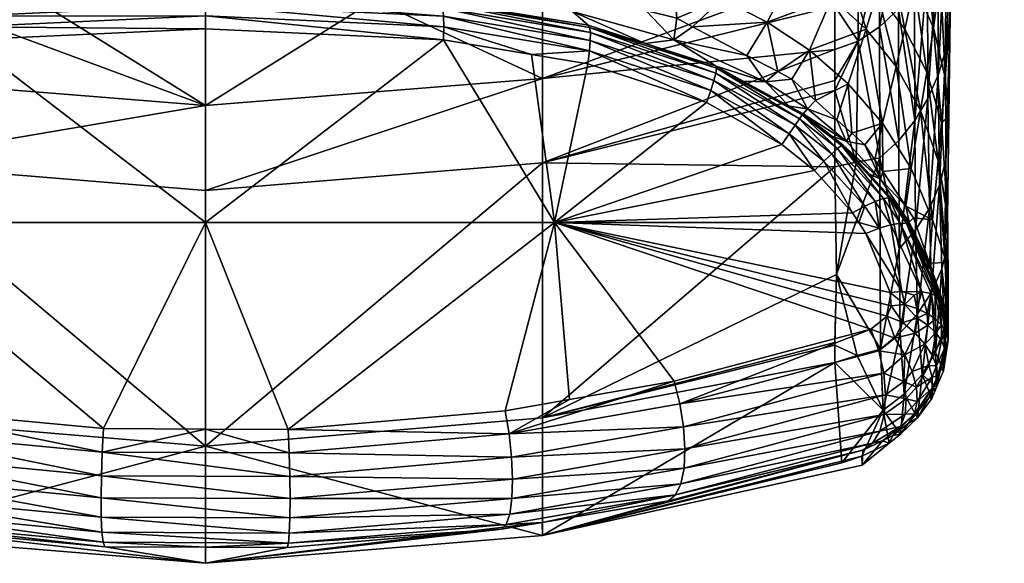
# Model space of a CAD drawing. Extents: x -0.027 to 0.168, y -0.162 to 0.122.
# Tile 277 of 656: x 0.138 to 0.148, y 0.054 to 0.06. Entities that reach past the tile are written whole.
import ezdxf

# ---------------------------------------------------------------- set-up
doc = ezdxf.new("R2010")
doc.units = 0
doc.layers.add('mesh', color=7, linetype='CONTINUOUS')

msp = doc.modelspace()

# ---------------------------------------------------------------- meshes
at = {"layer": 'mesh'}
mesh = msp.add_polyface(dxfattribs=at)
corners = [(0.147846, 0.06253, 0.137753), (0.147705, 0.061036, 0.143661), (0.147563, 0.061501, 0.144309), (0.147845, 0.061937, 0.136933), (0.147603, 0.063472, 0.139406), (0.147762, 0.063041, 0.138578), (0.147481, 0.062627, 0.142167), (0.147909, 0.063412, 0.134842), (0.147772, 0.062064, 0.133013), (0.147771, 0.062026, 0.133172), (0.147942, 0.063925, 0.133414), (0.147777, 0.062297, 0.132055), (0.14763, 0.060413, 0.146645), (0.14768, 0.059333, 0.149162), (0.147555, 0.059865, 0.149643), (0.147765, 0.060493, 0.143017), (0.147735, 0.062728, 0.130358), (0.147782, 0.06253, 0.131486), (0.14771, 0.061747, 0.133121), (0.147691, 0.061014, 0.136112), (0.147682, 0.059619, 0.142378), (0.147739, 0.060534, 0.139306), (0.147623, 0.061498, 0.133077), (0.147493, 0.060508, 0.136152), (0.147605, 0.060756, 0.136133), (0.147647, 0.062528, 0.130204), (0.147507, 0.061261, 0.133037), (0.147649, 0.06351, 0.129072), (0.147525, 0.06234, 0.130059), (0.147604, 0.059359, 0.142393), (0.148266, 0.062763, 0.300302), (0.145711, 0.062952, 0.301558), (0.14831, 0.06288, 0.300382), (0.148201, 0.062704, 0.300183), (0.145691, 0.062816, 0.301502), (0.147756, 0.061307, 0.136128), (0.147732, 0.060002, 0.142399), (0.147789, 0.062898, 0.130583)]
mesh.append_faces([[corners[k] for k in face] for face in [(0, 1, 2, 2), (3, 1, 0, 0), (4, 5, 6, 6), (7, 8, 9, 9), (10, 11, 8, 8), (0, 7, 3, 3), (2, 5, 0, 0), (2, 6, 5, 5), (12, 13, 14, 14), (15, 13, 12, 12), (1, 12, 2, 2), (1, 15, 12, 12), (3, 15, 1, 1), (16, 11, 17, 17), (18, 11, 16, 16), (9, 18, 19, 19), (8, 18, 9, 9), (8, 11, 18, 18), (20, 21, 19, 19), (22, 23, 24, 24), (25, 26, 22, 22), (27, 28, 25, 25), (22, 16, 25, 25), (22, 18, 16, 16), (24, 18, 22, 22), (24, 19, 18, 18), (29, 19, 24, 24), (29, 20, 19, 19), (30, 31, 32, 32), (33, 34, 30, 30), (3, 35, 21, 21), (7, 9, 35, 35), (3, 7, 35, 35), (3, 36, 15, 15), (21, 36, 3, 3), (16, 17, 37, 37), (9, 19, 35, 35), (19, 21, 35, 35), (20, 36, 21, 21)]])
mesh = msp.add_polyface(dxfattribs=at)
corners = [(0.139804, 0.061287, 0.284716), (0.135622, 0.061655, 0.276747), (0.133836, 0.061655, 0.277979), (0.132398, 0.061655, 0.289828), (0.133836, 0.061655, 0.291452), (0.132398, 0.061655, 0.279603), (0.131389, 0.061655, 0.287907), (0.135622, 0.061655, 0.292685), (0.13381, 0.061055, 0.154676), (0.134281, 0.06123, 0.155082), (0.133542, 0.060462, 0.156966), (0.134085, 0.061667, 0.15256), (0.133624, 0.061501, 0.152073), (0.134594, 0.061792, 0.153042), (0.135155, 0.061881, 0.153513), (0.13482, 0.060376, 0.162706), (0.134471, 0.060876, 0.157615), (0.135547, 0.061132, 0.158252), (0.135647, 0.06017, 0.167818), (0.136268, 0.060329, 0.16782), (0.135119, 0.060034, 0.167816), (0.134665, 0.059917, 0.167814), (0.133823, 0.059925, 0.162381), (0.136791, 0.061271, 0.158839), (0.136455, 0.061973, 0.154391), (0.135897, 0.060039, 0.173699), (0.136216, 0.061294, 0.128833), (0.134452, 0.061632, 0.128989), (0.134452, 0.061119, 0.129804), (0.133104, 0.061741, 0.129596), (0.133104, 0.060455, 0.132916), (0.136216, 0.060369, 0.130564), (0.133104, 0.060547, 0.13253), (0.136216, 0.059325, 0.134257), (0.133104, 0.060098, 0.134419), (0.133104, 0.062105, 0.129004), (0.136216, 0.061941, 0.128072), (0.134452, 0.062272, 0.128262), (0.134452, 0.060717, 0.130675), (0.136216, 0.060774, 0.129674), (0.133104, 0.061118, 0.130802), (0.136817, 0.060471, 0.167822), (0.137303, 0.060147, 0.180472), (0.13573, 0.059891, 0.180309)]
mesh.append_faces([[corners[k] for k in face] for face in [(0, 1, 2, 2), (0, 3, 4, 4), (0, 2, 5, 5), (6, 3, 0, 0), (0, 4, 7, 7), (8, 9, 10, 10), (11, 8, 12, 12), (11, 9, 8, 8), (13, 9, 11, 11), (13, 14, 9, 9), (15, 16, 17, 17), (18, 15, 17, 17), (17, 19, 18, 18), (15, 20, 21, 21), (18, 20, 15, 15), (10, 15, 22, 22), (10, 16, 15, 15), (9, 16, 10, 10), (9, 17, 16, 16), (14, 17, 9, 9), (14, 23, 17, 17), (24, 23, 14, 14), (25, 20, 18, 18), (18, 19, 25, 25), (26, 27, 28, 28), (29, 28, 27, 27), (30, 31, 32, 32), (30, 33, 31, 31), (34, 33, 30, 30), (26, 35, 27, 27), (36, 37, 26, 26), (31, 38, 32, 32), (31, 39, 38, 38), (38, 28, 40, 40), (39, 28, 38, 38), (39, 26, 28, 28), (17, 41, 19, 19), (23, 41, 17, 17), (25, 42, 43, 43)]])
mesh = msp.add_polyface(dxfattribs=at)
corners = [(0.146958, 0.060241, 0.153458), (0.14684, 0.05985, 0.156317), (0.146616, 0.060566, 0.153864), (0.147159, 0.059452, 0.155994), (0.147251, 0.059851, 0.153055), (0.146767, 0.061026, 0.151098), (0.147085, 0.060707, 0.150611), (0.147352, 0.060322, 0.150126), (0.147484, 0.05939, 0.152653), (0.147555, 0.059865, 0.149643), (0.146923, 0.061573, 0.148346), (0.147218, 0.061255, 0.147777), (0.147457, 0.060871, 0.147209), (0.14763, 0.060413, 0.146645), (0.147563, 0.061501, 0.144309), (0.147182, 0.060062, 0.136182), (0.147352, 0.060275, 0.136169), (0.14736, 0.061042, 0.133), (0.147357, 0.058877, 0.142417), (0.147184, 0.060845, 0.132969), (0.14698, 0.060677, 0.132944), (0.146982, 0.059875, 0.136193), (0.146754, 0.059723, 0.1362), (0.146752, 0.060542, 0.132925), (0.146504, 0.060093, 0.134418), (0.14663, 0.060967, 0.131225), (0.146504, 0.060476, 0.132922), (0.147605, 0.060756, 0.136133), (0.147496, 0.05911, 0.142406), (0.147604, 0.059359, 0.142393), (0.147493, 0.060508, 0.136152), (0.147623, 0.061498, 0.133077), (0.147507, 0.061261, 0.133037), (0.147367, 0.061477, 0.131418), (0.147187, 0.061295, 0.131347), (0.146981, 0.06114, 0.131289), (0.146752, 0.061016, 0.131243), (0.14663, 0.061733, 0.129596)]
mesh.append_faces([[corners[k] for k in face] for face in [(0, 1, 2, 2), (0, 3, 1, 1), (4, 3, 0, 0), (5, 0, 2, 2), (6, 0, 5, 5), (6, 4, 0, 0), (7, 4, 6, 6), (7, 8, 4, 4), (9, 8, 7, 7), (10, 6, 5, 5), (11, 6, 10, 10), (11, 7, 6, 6), (12, 7, 11, 11), (12, 9, 7, 7), (13, 9, 12, 12), (14, 13, 12, 12), (15, 16, 17, 17), (15, 18, 16, 16), (19, 20, 21, 21), (22, 20, 23, 23), (22, 21, 20, 20), (23, 24, 22, 22), (25, 26, 23, 23), (15, 19, 21, 21), (17, 19, 15, 15), (27, 28, 29, 29), (27, 30, 28, 28), (31, 32, 30, 30), (32, 16, 30, 30), (32, 17, 16, 16), (33, 17, 32, 32), (33, 19, 17, 17), (34, 19, 33, 33), (34, 20, 19, 19), (35, 20, 34, 34), (35, 23, 20, 20), (36, 23, 35, 35), (36, 25, 23, 23), (37, 25, 36, 36)]])
mesh = msp.add_polyface(dxfattribs=at)
corners = [(0.139804, 0.061344, 0.15948), (0.139804, 0.060657, 0.167815), (0.137434, 0.060513, 0.16782), (0.139804, 0.060374, 0.174601), (0.139804, 0.060259, 0.180602), (0.137086, 0.06023, 0.174167), (0.135897, 0.060039, 0.173699), (0.136268, 0.060329, 0.16782), (0.139804, 0.060393, 0.173613), (0.139804, 0.059037, 0.134198), (0.139804, 0.060088, 0.130475), (0.138004, 0.060158, 0.130497), (0.138004, 0.06109, 0.128739), (0.136216, 0.060774, 0.129674), (0.136216, 0.060369, 0.130564), (0.136216, 0.059325, 0.134257), (0.136216, 0.058425, 0.13797), (0.139804, 0.058132, 0.137932), (0.139804, 0.055408, 0.152921), (0.137266, 0.059874, 0.181143), (0.137269, 0.059736, 0.181266), (0.136333, 0.05958, 0.181166), (0.137276, 0.060073, 0.180833), (0.135714, 0.059869, 0.180492), (0.137287, 0.060127, 0.180656), (0.137269, 0.059988, 0.180997), (0.135706, 0.059815, 0.180668), (0.135707, 0.05973, 0.180832), (0.135716, 0.059617, 0.180978), (0.139804, 0.060188, 0.180964), (0.139804, 0.060241, 0.180787), (0.139804, 0.060104, 0.18113), (0.139804, 0.059991, 0.181276), (0.139804, 0.059852, 0.1814), (0.139804, 0.057788, 0.182638), (0.136089, 0.057788, 0.182201), (0.136791, 0.061271, 0.158839), (0.136817, 0.060471, 0.167822), (0.137303, 0.060147, 0.180472), (0.13573, 0.059891, 0.180309)]
mesh.append_faces([[corners[k] for k in face] for face in [(0, 1, 2, 2), (3, 4, 5, 5), (6, 7, 5, 5), (5, 8, 3, 3), (5, 1, 8, 8), (2, 1, 5, 5), (9, 10, 11, 11), (12, 13, 14, 14), (12, 11, 10, 10), (14, 11, 12, 12), (14, 9, 11, 11), (15, 9, 14, 14), (15, 16, 9, 9), (16, 17, 9, 9), (16, 18, 17, 17), (19, 20, 21, 21), (22, 23, 24, 24), (25, 26, 22, 22), (19, 27, 25, 25), (21, 28, 19, 19), (29, 24, 30, 30), (29, 22, 24, 24), (31, 22, 29, 29), (31, 25, 22, 22), (32, 25, 31, 31), (32, 19, 25, 25), (33, 19, 32, 32), (33, 20, 19, 19), (34, 20, 33, 33), (35, 20, 34, 34), (35, 21, 20, 20), (36, 2, 37, 37), (5, 4, 38, 38), (6, 5, 38, 38), (5, 37, 2, 2), (7, 37, 5, 5), (24, 39, 38, 38), (30, 38, 4, 4), (30, 24, 38, 38)]])
mesh = msp.add_polyface(dxfattribs=at)
corners = [(0.139804, 0.060393, 0.173613), (0.142523, 0.06023, 0.174167), (0.139804, 0.060374, 0.174601), (0.142174, 0.060505, 0.167821), (0.139804, 0.060657, 0.167815), (0.139804, 0.059037, 0.134198), (0.141604, 0.060158, 0.130497), (0.139804, 0.060088, 0.130475), (0.141604, 0.06109, 0.128739), (0.143392, 0.060774, 0.129674), (0.139804, 0.061022, 0.128708), (0.143392, 0.060368, 0.130564), (0.143392, 0.059325, 0.134257), (0.139804, 0.058132, 0.137932), (0.143903, 0.059815, 0.180668), (0.142322, 0.060127, 0.180656), (0.143895, 0.059869, 0.180492), (0.142333, 0.060073, 0.180833), (0.143902, 0.05973, 0.180832), (0.14234, 0.059988, 0.180997), (0.143893, 0.059617, 0.180978), (0.142342, 0.059874, 0.181143), (0.143276, 0.05958, 0.181166), (0.14234, 0.059736, 0.181266), (0.139804, 0.059991, 0.181276), (0.139804, 0.059852, 0.1814), (0.139804, 0.060104, 0.18113), (0.139804, 0.060188, 0.180964), (0.139804, 0.060241, 0.180787), (0.139804, 0.057788, 0.182638), (0.142818, 0.061271, 0.158839), (0.142882, 0.06046, 0.167823), (0.142306, 0.060147, 0.180472), (0.143712, 0.060039, 0.173699), (0.143878, 0.059891, 0.180309), (0.139804, 0.060259, 0.180602), (0.143344, 0.060342, 0.167821)]
mesh.append_faces([[corners[k] for k in face] for face in [(0, 1, 2, 2), (0, 3, 1, 1), (4, 3, 0, 0), (5, 6, 7, 7), (8, 6, 9, 9), (10, 7, 6, 6), (6, 11, 9, 9), (6, 12, 11, 11), (5, 12, 6, 6), (5, 13, 12, 12), (14, 15, 16, 16), (14, 17, 15, 15), (18, 17, 14, 14), (18, 19, 17, 17), (20, 19, 18, 18), (20, 21, 19, 19), (22, 21, 20, 20), (22, 23, 21, 21), (24, 23, 25, 25), (24, 21, 23, 23), (26, 21, 24, 24), (26, 19, 21, 21), (27, 19, 26, 26), (27, 17, 19, 19), (28, 17, 27, 27), (28, 15, 17, 17), (29, 25, 23, 23), (30, 31, 3, 3), (32, 33, 34, 34), (32, 1, 33, 33), (2, 32, 35, 35), (2, 1, 32, 32), (33, 31, 36, 36), (1, 31, 33, 33), (3, 31, 1, 1), (28, 35, 32, 32), (16, 32, 34, 34), (16, 15, 32, 32), (32, 15, 28, 28)]])
mesh = msp.add_polyface(dxfattribs=at)
corners = [(0.14562, 0.060692, 0.157291), (0.145301, 0.060174, 0.162543), (0.144788, 0.060376, 0.162706), (0.144061, 0.061132, 0.158252), (0.143965, 0.060184, 0.167818), (0.143344, 0.060342, 0.167821), (0.145138, 0.060876, 0.157615), (0.144494, 0.060049, 0.167816), (0.144825, 0.059965, 0.167815), (0.144992, 0.059876, 0.167814), (0.145785, 0.059925, 0.162381), (0.14557, 0.05957, 0.167814), (0.145241, 0.059454, 0.180178), (0.14479, 0.059736, 0.173157), (0.145768, 0.05929, 0.172575), (0.144487, 0.059696, 0.18025), (0.143712, 0.060039, 0.173699), (0.143878, 0.059891, 0.180309), (0.143392, 0.058425, 0.13797), (0.146504, 0.059634, 0.136209), (0.143392, 0.059325, 0.134257), (0.146504, 0.060476, 0.132922), (0.143392, 0.060368, 0.130564), (0.146504, 0.060093, 0.134418), (0.146504, 0.060875, 0.131366), (0.145156, 0.060717, 0.130675), (0.145247, 0.059433, 0.180361), (0.145528, 0.059297, 0.180165), (0.143895, 0.059869, 0.180492), (0.14524, 0.059382, 0.180538), (0.143903, 0.059815, 0.180668), (0.145219, 0.059302, 0.180703), (0.143902, 0.05973, 0.180832), (0.145186, 0.059195, 0.18085), (0.143893, 0.059617, 0.180978), (0.145141, 0.059067, 0.180974), (0.143876, 0.059481, 0.181102), (0.143276, 0.05958, 0.181166), (0.142882, 0.06046, 0.167823)]
mesh.append_faces([[corners[k] for k in face] for face in [(0, 1, 2, 2), (3, 4, 5, 5), (3, 2, 4, 4), (6, 0, 2, 2), (2, 7, 4, 4), (2, 8, 7, 7), (1, 8, 2, 2), (1, 9, 8, 8), (10, 9, 1, 1), (10, 11, 9, 9), (12, 13, 14, 14), (15, 13, 12, 12), (15, 16, 13, 13), (17, 16, 15, 15), (16, 5, 4, 4), (7, 16, 4, 4), (7, 13, 16, 16), (8, 13, 7, 7), (13, 9, 11, 11), (8, 9, 13, 13), (18, 19, 20, 20), (20, 21, 22, 22), (19, 23, 20, 20), (22, 24, 25, 25), (21, 24, 22, 22), (26, 12, 27, 27), (26, 15, 12, 12), (28, 15, 26, 26), (28, 17, 15, 15), (29, 28, 26, 26), (30, 28, 29, 29), (31, 30, 29, 29), (32, 30, 31, 31), (33, 32, 31, 31), (34, 32, 33, 33), (35, 34, 33, 33), (36, 34, 35, 35), (36, 37, 34, 34), (5, 38, 3, 3)]])
mesh = msp.add_polyface(dxfattribs=at)
corners = [(0.146228, 0.060835, 0.15427), (0.146067, 0.060462, 0.156966), (0.14562, 0.060692, 0.157291), (0.146474, 0.060184, 0.156641), (0.146616, 0.060566, 0.153864), (0.14684, 0.05985, 0.156317), (0.145898, 0.059397, 0.167814), (0.146237, 0.059625, 0.162218), (0.146046, 0.059318, 0.167813), (0.145785, 0.059925, 0.162381), (0.145301, 0.060174, 0.162543), (0.146527, 0.058885, 0.167814), (0.1463, 0.059089, 0.167814), (0.146649, 0.059268, 0.162056), (0.14557, 0.05957, 0.167814), (0.146754, 0.059723, 0.1362), (0.146504, 0.059634, 0.136209), (0.146504, 0.059302, 0.1375), (0.146504, 0.060093, 0.134418), (0.146752, 0.060542, 0.132925), (0.146504, 0.060476, 0.132922), (0.14663, 0.060967, 0.131225), (0.146504, 0.060875, 0.131366), (0.146504, 0.059196, 0.138073), (0.146167, 0.058949, 0.180136), (0.146019, 0.05903, 0.180142), (0.146215, 0.058999, 0.172273), (0.145241, 0.059454, 0.180178), (0.145768, 0.05929, 0.172575), (0.145528, 0.059297, 0.180165), (0.14479, 0.059736, 0.173157), (0.143392, 0.058425, 0.13797), (0.143392, 0.059325, 0.134257), (0.145247, 0.059433, 0.180361), (0.146158, 0.058936, 0.180321), (0.14613, 0.058895, 0.1805), (0.14524, 0.059382, 0.180538), (0.146084, 0.058827, 0.180667), (0.145219, 0.059302, 0.180703)]
mesh.append_faces([[corners[k] for k in face] for face in [(0, 1, 2, 2), (0, 3, 1, 1), (4, 3, 0, 0), (4, 5, 3, 3), (6, 7, 8, 8), (6, 9, 7, 7), (1, 10, 2, 2), (1, 9, 10, 10), (3, 9, 1, 1), (3, 7, 9, 9), (5, 7, 3, 3), (11, 12, 13, 13), (7, 12, 8, 8), (7, 13, 12, 12), (5, 13, 7, 7), (6, 14, 9, 9), (15, 16, 17, 17), (15, 18, 16, 16), (19, 20, 18, 18), (21, 22, 20, 20), (17, 23, 15, 15), (24, 25, 26, 26), (27, 28, 29, 29), (28, 6, 8, 8), (28, 14, 6, 6), (30, 14, 28, 28), (26, 8, 12, 12), (26, 28, 8, 8), (25, 28, 26, 26), (25, 29, 28, 28), (12, 11, 26, 26), (31, 17, 16, 16), (32, 18, 20, 20), (25, 33, 29, 29), (25, 34, 33, 33), (35, 33, 34, 34), (36, 33, 35, 35), (37, 36, 35, 35), (38, 36, 37, 37)]])
mesh = msp.add_polyface(dxfattribs=at)
corners = [(0.147251, 0.059851, 0.153055), (0.147419, 0.058984, 0.155672), (0.147159, 0.059452, 0.155994), (0.147484, 0.05939, 0.152653), (0.147604, 0.058445, 0.155352), (0.147641, 0.058856, 0.152252), (0.146686, 0.058742, 0.167815), (0.147013, 0.058848, 0.161895), (0.146825, 0.058616, 0.167815), (0.146649, 0.059268, 0.162056), (0.146527, 0.058885, 0.167814), (0.146931, 0.058458, 0.167815), (0.147015, 0.058332, 0.167815), (0.147317, 0.058364, 0.161734), (0.14726, 0.057965, 0.167815), (0.14684, 0.05985, 0.156317), (0.147547, 0.057817, 0.161574), (0.147555, 0.059865, 0.149643), (0.147186, 0.058664, 0.142426), (0.147357, 0.058877, 0.142417), (0.147182, 0.060062, 0.136182), (0.146984, 0.05848, 0.142432), (0.146982, 0.059875, 0.136193), (0.146754, 0.059723, 0.1362), (0.147189, 0.057508, 0.148668), (0.147604, 0.059359, 0.142393), (0.147496, 0.05911, 0.142406), (0.147512, 0.05794, 0.148688), (0.146733, 0.058431, 0.14245), (0.146504, 0.059196, 0.138073), (0.147366, 0.057711, 0.148676), (0.147493, 0.060508, 0.136152), (0.147352, 0.060275, 0.136169), (0.146991, 0.058253, 0.171652), (0.146475, 0.058708, 0.180143), (0.146627, 0.058655, 0.171965), (0.14687, 0.05831, 0.180177), (0.146596, 0.058613, 0.180145), (0.146577, 0.058609, 0.180332), (0.147085, 0.058052, 0.180396), (0.146535, 0.058578, 0.180513), (0.147024, 0.058044, 0.18058), (0.146472, 0.058522, 0.180681), (0.146936, 0.058014, 0.180751)]
mesh.append_faces([[corners[k] for k in face] for face in [(0, 1, 2, 2), (3, 1, 0, 0), (3, 4, 1, 1), (5, 4, 3, 3), (6, 7, 8, 8), (6, 9, 7, 7), (10, 9, 6, 6), (7, 11, 8, 8), (7, 12, 11, 11), (13, 12, 7, 7), (13, 14, 12, 12), (15, 7, 9, 9), (2, 7, 15, 15), (2, 13, 7, 7), (1, 13, 2, 2), (1, 16, 13, 13), (4, 16, 1, 1), (17, 5, 3, 3), (18, 19, 20, 20), (21, 22, 23, 23), (24, 19, 18, 18), (18, 22, 21, 21), (20, 22, 18, 18), (25, 26, 27, 27), (23, 28, 21, 21), (23, 29, 28, 28), (26, 19, 30, 30), (31, 19, 26, 26), (31, 32, 19, 19), (33, 34, 35, 35), (36, 37, 33, 33), (33, 11, 12, 12), (33, 8, 11, 11), (35, 8, 33, 33), (35, 6, 8, 8), (38, 36, 39, 39), (38, 37, 36, 36), (40, 38, 41, 41), (42, 40, 43, 43)]])
mesh = msp.add_polyface(dxfattribs=at)
corners = [(0.147641, 0.058856, 0.152252), (0.147705, 0.057883, 0.154712), (0.147604, 0.058445, 0.155352), (0.14768, 0.059333, 0.149162), (0.147555, 0.059865, 0.149643), (0.147621, 0.058189, 0.148702), (0.147643, 0.057296, 0.155041), (0.147678, 0.057429, 0.155044), (0.147701, 0.057566, 0.155048), (0.147709, 0.057704, 0.155052), (0.147711, 0.057083, 0.161419), (0.1477, 0.056808, 0.161429), (0.147712, 0.056945, 0.161424), (0.147535, 0.057044, 0.155035), (0.147604, 0.059359, 0.142393), (0.147512, 0.05794, 0.148688), (0.147682, 0.059619, 0.142378), (0.147689, 0.058454, 0.148719), (0.147684, 0.056865, 0.167815), (0.147677, 0.056826, 0.170721), (0.147531, 0.057283, 0.17101), (0.147668, 0.05678, 0.174111), (0.147732, 0.060002, 0.142399), (0.147718, 0.058915, 0.148717), (0.147694, 0.057362, 0.161426), (0.147513, 0.057356, 0.167815), (0.147705, 0.057856, 0.155057), (0.147547, 0.057817, 0.161574), (0.147765, 0.060493, 0.143017), (0.147713, 0.056537, 0.167815), (0.147644, 0.056944, 0.180411), (0.147469, 0.057359, 0.180327), (0.147619, 0.05698, 0.180554), (0.147679, 0.056716, 0.180437), (0.147642, 0.056701, 0.180748), (0.147575, 0.057011, 0.180694)]
mesh.append_faces([[corners[k] for k in face] for face in [(0, 1, 2, 2), (3, 0, 4, 4), (5, 6, 7, 7), (8, 9, 1, 1), (10, 9, 8, 8), (11, 7, 6, 6), (12, 7, 11, 11), (5, 13, 6, 6), (14, 15, 5, 5), (5, 16, 14, 14), (5, 17, 16, 16), (7, 17, 5, 5), (7, 8, 17, 17), (12, 8, 7, 7), (12, 10, 8, 8), (18, 19, 20, 20), (21, 20, 19, 19), (22, 23, 3, 3), (24, 18, 25, 25), (2, 1, 26, 26), (23, 1, 0, 0), (2, 24, 27, 27), (26, 24, 2, 2), (3, 23, 0, 0), (28, 22, 3, 3), (23, 17, 8, 8), (9, 26, 1, 1), (24, 26, 9, 9), (17, 22, 16, 16), (17, 23, 22, 22), (8, 1, 23, 23), (10, 24, 9, 9), (29, 10, 12, 12), (29, 24, 10, 10), (30, 31, 21, 21), (20, 25, 18, 18), (31, 30, 32, 32), (33, 32, 30, 30), (32, 34, 35, 35)]])
mesh = msp.add_polyface(dxfattribs=at)
corners = [(0.139804, 0.054159, 0.167954), (0.142957, 0.054521, 0.182198), (0.14339, 0.054595, 0.182071), (0.140674, 0.054328, 0.182519), (0.139804, 0.054332, 0.182513), (0.143392, 0.054455, 0.167936), (0.139804, 0.055408, 0.152921), (0.143392, 0.055708, 0.152909), (0.143392, 0.058425, 0.13797), (0.139804, 0.058132, 0.137932), (0.143392, 0.059325, 0.134257), (0.140685, 0.055585, 0.18343), (0.140696, 0.055335, 0.183463), (0.139805, 0.055589, 0.183423), (0.143037, 0.055537, 0.183122), (0.142997, 0.055784, 0.183091), (0.14368, 0.055904, 0.182881), (0.140688, 0.054374, 0.182767), (0.143006, 0.054573, 0.18244), (0.140698, 0.054481, 0.182997), (0.143044, 0.054684, 0.182663), (0.144809, 0.054887, 0.181907), (0.140704, 0.054642, 0.183192), (0.143066, 0.054848, 0.182854), (0.144866, 0.055005, 0.18212), (0.140706, 0.054848, 0.18334), (0.143073, 0.055054, 0.182999), (0.1449, 0.055172, 0.182303), (0.140703, 0.055083, 0.183433), (0.143063, 0.055288, 0.18309), (0.14491, 0.055379, 0.182443), (0.138706, 0.055343, 0.183449), (0.144895, 0.055613, 0.182532), (0.14234, 0.059736, 0.181266), (0.143276, 0.05958, 0.181166), (0.14352, 0.057788, 0.182201), (0.139804, 0.057788, 0.182638)]
mesh.append_faces([[corners[k] for k in face] for face in [(0, 1, 2, 2), (0, 3, 1, 1), (0, 4, 3, 3), (5, 0, 2, 2), (6, 0, 5, 5), (7, 6, 5, 5), (8, 6, 7, 7), (8, 9, 6, 6), (10, 9, 8, 8), (11, 12, 13, 13), (11, 14, 12, 12), (15, 14, 11, 11), (15, 16, 14, 14), (17, 3, 4, 4), (17, 1, 3, 3), (18, 1, 17, 17), (18, 2, 1, 1), (19, 18, 17, 17), (20, 18, 19, 19), (20, 21, 18, 18), (22, 20, 19, 19), (23, 20, 22, 22), (23, 24, 20, 20), (25, 23, 22, 22), (26, 23, 25, 25), (26, 27, 23, 23), (28, 26, 25, 25), (29, 26, 28, 28), (29, 30, 26, 26), (12, 28, 31, 31), (12, 29, 28, 28), (14, 29, 12, 12), (14, 32, 29, 29), (33, 34, 35, 35), (35, 16, 15, 15), (35, 36, 33, 33), (35, 11, 36, 36), (15, 11, 35, 35), (11, 13, 36, 36)]])
mesh = msp.add_polyface(dxfattribs=at)
corners = [(0.146504, 0.059196, 0.138073), (0.146504, 0.058382, 0.142466), (0.146733, 0.058431, 0.14245), (0.146627, 0.058655, 0.171965), (0.146475, 0.058708, 0.180143), (0.146167, 0.058949, 0.180136), (0.146991, 0.058253, 0.171652), (0.146596, 0.058613, 0.180145), (0.146215, 0.058999, 0.172273), (0.146527, 0.058885, 0.167814), (0.146686, 0.058742, 0.167815), (0.143392, 0.058425, 0.13797), (0.146504, 0.059302, 0.1375), (0.146577, 0.058609, 0.180332), (0.146158, 0.058936, 0.180321), (0.146019, 0.05903, 0.180142), (0.146535, 0.058578, 0.180513), (0.14613, 0.058895, 0.1805), (0.146472, 0.058522, 0.180681), (0.146084, 0.058827, 0.180667), (0.146389, 0.058443, 0.180831), (0.146824, 0.057963, 0.180901), (0.14602, 0.058735, 0.180815), (0.145219, 0.059302, 0.180703), (0.145186, 0.059195, 0.18085), (0.14629, 0.058344, 0.180956), (0.146693, 0.057892, 0.181026), (0.145943, 0.058622, 0.180941), (0.145141, 0.059067, 0.180974), (0.14352, 0.057788, 0.182201), (0.14676, 0.057788, 0.181048), (0.143876, 0.059481, 0.181102), (0.143276, 0.05958, 0.181166), (0.146834, 0.057673, 0.181074), (0.146522, 0.057237, 0.148692), (0.143392, 0.055708, 0.152909), (0.147104, 0.056901, 0.181308), (0.147064, 0.056791, 0.181375), (0.14689, 0.056654, 0.181515), (0.144795, 0.056099, 0.182539), (0.147096, 0.057044, 0.181249)]
mesh.append_faces([[corners[k] for k in face] for face in [(0, 1, 2, 2), (3, 4, 5, 5), (6, 7, 4, 4), (8, 3, 5, 5), (8, 9, 3, 3), (9, 10, 3, 3), (0, 11, 1, 1), (0, 12, 11, 11), (13, 4, 7, 7), (14, 4, 13, 13), (5, 14, 15, 15), (5, 4, 14, 14), (16, 14, 13, 13), (17, 14, 16, 16), (18, 17, 16, 16), (19, 17, 18, 18), (20, 18, 21, 21), (20, 19, 18, 18), (22, 19, 20, 20), (22, 23, 19, 19), (24, 23, 22, 22), (25, 20, 26, 26), (25, 22, 20, 20), (27, 22, 25, 25), (27, 24, 22, 22), (28, 24, 27, 27), (29, 26, 30, 30), (29, 25, 26, 26), (27, 25, 29, 29), (29, 28, 27, 27), (29, 31, 28, 28), (32, 31, 29, 29), (30, 33, 29, 29), (2, 1, 34, 34), (1, 35, 34, 34), (29, 36, 37, 37), (38, 39, 29, 29), (29, 40, 36, 36), (29, 33, 40, 40)]])
mesh = msp.add_polyface(dxfattribs=at)
corners = [(0.147547, 0.057817, 0.161574), (0.14726, 0.057965, 0.167815), (0.147317, 0.058364, 0.161734), (0.147344, 0.057839, 0.167815), (0.147189, 0.057508, 0.148668), (0.147366, 0.057711, 0.148676), (0.147357, 0.058877, 0.142417), (0.147186, 0.058664, 0.142426), (0.146984, 0.05848, 0.142432), (0.147621, 0.058189, 0.148702), (0.147512, 0.05794, 0.148688), (0.147535, 0.057044, 0.155035), (0.147496, 0.05911, 0.142406), (0.147296, 0.057794, 0.171334), (0.147116, 0.058038, 0.180205), (0.14687, 0.05831, 0.180177), (0.147225, 0.057871, 0.18023), (0.147531, 0.057283, 0.17101), (0.147302, 0.057753, 0.180248), (0.147469, 0.057359, 0.180327), (0.146991, 0.058253, 0.171652), (0.147015, 0.058332, 0.167815), (0.147267, 0.057778, 0.180442), (0.147085, 0.058052, 0.180396), (0.1472, 0.057782, 0.180628), (0.147024, 0.058044, 0.18058), (0.146577, 0.058609, 0.180332), (0.147102, 0.057765, 0.1808), (0.146936, 0.058014, 0.180751), (0.146535, 0.058578, 0.180513), (0.146978, 0.057729, 0.180951), (0.146824, 0.057963, 0.180901), (0.146472, 0.058522, 0.180681), (0.14676, 0.057788, 0.181048), (0.146834, 0.057673, 0.181074), (0.146693, 0.057892, 0.181026), (0.146389, 0.058443, 0.180831), (0.147694, 0.057362, 0.161426), (0.147513, 0.057356, 0.167815), (0.146733, 0.058431, 0.14245), (0.146522, 0.057237, 0.148692), (0.147433, 0.05705, 0.180954)]
mesh.append_faces([[corners[k] for k in face] for face in [(0, 1, 2, 2), (0, 3, 1, 1), (4, 5, 6, 6), (7, 8, 4, 4), (9, 10, 11, 11), (12, 5, 10, 10), (13, 14, 15, 15), (13, 16, 14, 14), (17, 16, 13, 13), (17, 18, 16, 16), (19, 18, 17, 17), (20, 13, 15, 15), (20, 1, 13, 13), (21, 1, 20, 20), (1, 3, 13, 13), (22, 18, 19, 19), (22, 16, 18, 18), (23, 16, 22, 22), (23, 14, 16, 16), (23, 15, 14, 14), (24, 23, 22, 22), (25, 23, 24, 24), (25, 26, 23, 23), (27, 25, 24, 24), (28, 25, 27, 27), (28, 29, 25, 25), (30, 28, 27, 27), (31, 28, 30, 30), (31, 32, 28, 28), (33, 30, 34, 34), (33, 31, 30, 30), (35, 31, 33, 33), (35, 36, 31, 31), (0, 37, 38, 38), (38, 3, 0, 0), (8, 39, 40, 40), (13, 38, 17, 17), (13, 3, 38, 38), (27, 24, 41, 41)]])
mesh = msp.add_polyface(dxfattribs=at)
corners = [(0.136449, 0.054549, 0.182151), (0.136216, 0.054455, 0.167936), (0.136217, 0.05459, 0.182081), (0.139804, 0.054159, 0.167954), (0.138733, 0.054336, 0.182505), (0.139804, 0.054332, 0.182513), (0.139804, 0.055408, 0.152921), (0.136216, 0.055708, 0.152909), (0.136216, 0.058425, 0.13797), (0.136406, 0.055813, 0.183041), (0.138706, 0.055343, 0.183449), (0.136364, 0.055566, 0.183072), (0.138719, 0.055594, 0.183415), (0.136397, 0.054601, 0.182392), (0.138716, 0.054383, 0.182754), (0.140688, 0.054374, 0.182767), (0.139805, 0.055589, 0.183423), (0.140696, 0.055335, 0.183463), (0.136357, 0.054713, 0.182614), (0.138703, 0.05449, 0.182983), (0.140698, 0.054481, 0.182997), (0.136333, 0.054877, 0.182804), (0.138696, 0.054651, 0.183178), (0.140704, 0.054642, 0.183192), (0.136326, 0.055083, 0.182949), (0.138693, 0.054856, 0.183326), (0.140706, 0.054848, 0.18334), (0.136337, 0.055318, 0.18304), (0.138697, 0.055092, 0.183418), (0.140703, 0.055083, 0.183433), (0.136089, 0.057788, 0.182201), (0.139804, 0.057788, 0.182638)]
mesh.append_faces([[corners[k] for k in face] for face in [(0, 1, 2, 2), (0, 3, 1, 1), (4, 3, 0, 0), (4, 5, 3, 3), (6, 1, 3, 3), (7, 6, 8, 8), (7, 1, 6, 6), (9, 10, 11, 11), (12, 10, 9, 9), (13, 0, 2, 2), (13, 4, 0, 0), (14, 4, 13, 13), (14, 5, 4, 4), (15, 5, 14, 14), (16, 10, 12, 12), (16, 17, 10, 10), (18, 14, 13, 13), (19, 14, 18, 18), (19, 15, 14, 14), (20, 15, 19, 19), (21, 19, 18, 18), (22, 19, 21, 21), (22, 20, 19, 19), (23, 20, 22, 22), (24, 22, 21, 21), (25, 22, 24, 24), (25, 23, 22, 22), (26, 23, 25, 25), (27, 25, 24, 24), (28, 25, 27, 27), (28, 26, 25, 25), (29, 26, 28, 28), (11, 28, 27, 27), (10, 28, 11, 11), (10, 29, 28, 28), (30, 12, 9, 9), (31, 12, 30, 30), (31, 16, 12, 12)]])
mesh = msp.add_polyface(dxfattribs=at)
corners = [(0.146504, 0.056482, 0.152882), (0.146504, 0.056298, 0.155043), (0.146744, 0.056372, 0.155036), (0.143392, 0.054455, 0.167936), (0.146804, 0.055363, 0.180708), (0.146798, 0.055205, 0.174261), (0.144733, 0.054826, 0.181676), (0.143392, 0.055708, 0.152909), (0.146504, 0.05651, 0.15256), (0.146504, 0.058382, 0.142466), (0.143392, 0.058425, 0.13797), (0.14339, 0.054595, 0.182071), (0.144809, 0.054887, 0.181907), (0.146907, 0.055439, 0.180919), (0.143037, 0.055537, 0.183122), (0.144795, 0.056099, 0.182539), (0.144856, 0.055858, 0.182565), (0.14368, 0.055904, 0.182881), (0.143006, 0.054573, 0.18244), (0.144866, 0.055005, 0.18212), (0.143044, 0.054684, 0.182663), (0.146985, 0.055568, 0.181115), (0.1449, 0.055172, 0.182303), (0.143066, 0.054848, 0.182854), (0.147032, 0.055743, 0.181284), (0.14491, 0.055379, 0.182443), (0.143073, 0.055054, 0.182999), (0.147046, 0.055952, 0.181414), (0.144895, 0.055613, 0.182532), (0.143063, 0.055288, 0.18309), (0.147026, 0.056183, 0.1815), (0.146973, 0.056422, 0.181534), (0.14352, 0.057788, 0.182201), (0.146522, 0.057237, 0.148692), (0.146793, 0.055302, 0.167815), (0.14658, 0.055231, 0.167815), (0.14689, 0.056654, 0.181515), (0.147064, 0.056791, 0.181375)]
mesh.append_faces([[corners[k] for k in face] for face in [(0, 1, 2, 2), (3, 4, 5, 5), (6, 4, 3, 3), (7, 0, 8, 8), (1, 0, 7, 7), (9, 10, 7, 7), (3, 11, 6, 6), (7, 3, 1, 1), (12, 13, 4, 4), (14, 15, 16, 16), (14, 17, 15, 15), (12, 11, 18, 18), (12, 6, 11, 11), (4, 6, 12, 12), (19, 12, 20, 20), (19, 13, 12, 12), (21, 13, 19, 19), (22, 19, 23, 23), (22, 21, 19, 19), (24, 21, 22, 22), (25, 22, 26, 26), (25, 24, 22, 22), (27, 24, 25, 25), (28, 25, 29, 29), (28, 27, 25, 25), (30, 27, 28, 28), (16, 28, 14, 14), (16, 30, 28, 28), (31, 30, 16, 16), (32, 15, 17, 17), (0, 2, 33, 33), (33, 8, 0, 0), (3, 5, 34, 34), (35, 3, 34, 34), (1, 3, 35, 35), (7, 8, 33, 33), (16, 36, 31, 31), (16, 15, 36, 36), (32, 37, 36, 36)]])
mesh = msp.add_polyface(dxfattribs=at)
corners = [(0.147202, 0.056614, 0.155028), (0.147366, 0.057711, 0.148676), (0.147189, 0.057508, 0.148668), (0.147386, 0.056815, 0.15503), (0.146991, 0.056442, 0.155028), (0.146984, 0.05848, 0.142432), (0.147512, 0.05794, 0.148688), (0.147535, 0.057044, 0.155035), (0.147668, 0.05678, 0.174111), (0.147469, 0.057359, 0.180327), (0.147531, 0.057283, 0.17101), (0.147489, 0.056821, 0.18101), (0.147383, 0.056772, 0.181155), (0.147379, 0.056872, 0.18112), (0.147494, 0.056696, 0.181047), (0.147577, 0.056763, 0.180885), (0.14758, 0.056615, 0.180921), (0.146522, 0.057237, 0.148692), (0.147619, 0.05698, 0.180554), (0.147267, 0.057778, 0.180442), (0.147575, 0.057011, 0.180694), (0.1472, 0.057782, 0.180628), (0.147531, 0.057032, 0.180804), (0.147433, 0.05705, 0.180954), (0.14722, 0.057054, 0.181164), (0.147102, 0.057765, 0.1808), (0.146978, 0.057729, 0.180951), (0.146834, 0.057673, 0.181074), (0.147096, 0.057044, 0.181249), (0.14735, 0.057015, 0.181079), (0.147251, 0.056916, 0.181212), (0.147104, 0.056901, 0.181308), (0.147231, 0.056723, 0.181301), (0.147064, 0.056791, 0.181375), (0.147144, 0.056556, 0.181406), (0.14689, 0.056654, 0.181515), (0.14736, 0.056611, 0.181221)]
mesh.append_faces([[corners[k] for k in face] for face in [(0, 1, 2, 2), (0, 3, 1, 1), (2, 4, 0, 0), (2, 5, 4, 4), (6, 3, 7, 7), (6, 1, 3, 3), (8, 9, 10, 10), (11, 12, 13, 13), (14, 12, 11, 11), (15, 14, 11, 11), (16, 14, 15, 15), (5, 17, 4, 4), (18, 19, 9, 9), (20, 19, 18, 18), (21, 22, 23, 23), (21, 20, 22, 22), (24, 25, 23, 23), (21, 19, 20, 20), (26, 25, 24, 24), (27, 24, 28, 28), (27, 26, 24, 24), (29, 24, 23, 23), (30, 28, 24, 24), (30, 31, 28, 28), (32, 31, 30, 30), (32, 33, 31, 31), (34, 33, 32, 32), (34, 35, 33, 33), (29, 30, 24, 24), (13, 30, 29, 29), (12, 30, 13, 13), (12, 32, 30, 30), (36, 32, 12, 12), (23, 13, 29, 29), (11, 13, 23, 23), (14, 36, 12, 12), (22, 11, 23, 23), (15, 11, 22, 22), (20, 15, 22, 22)]])
mesh = msp.add_polyface(dxfattribs=at)
corners = [(0.1477, 0.056808, 0.161429), (0.147643, 0.057296, 0.155041), (0.147673, 0.056672, 0.161433), (0.147579, 0.05641, 0.16144), (0.147535, 0.057044, 0.155035), (0.147672, 0.056449, 0.180635), (0.147631, 0.056226, 0.180506), (0.147601, 0.056157, 0.180694), (0.147675, 0.056369, 0.180482), (0.147642, 0.056701, 0.180748), (0.14758, 0.056615, 0.180921), (0.147577, 0.056763, 0.180885), (0.14764, 0.056532, 0.180783), (0.147542, 0.056378, 0.180991), (0.147588, 0.056264, 0.180848), (0.147681, 0.056635, 0.180603), (0.147541, 0.056141, 0.180883), (0.147662, 0.056211, 0.167815), (0.147691, 0.056396, 0.167815), (0.147713, 0.056537, 0.167815), (0.147712, 0.056945, 0.161424), (0.147684, 0.056865, 0.167815), (0.147694, 0.057362, 0.161426), (0.147589, 0.056035, 0.167815), (0.147685, 0.056473, 0.180468), (0.147679, 0.056716, 0.180437), (0.147677, 0.056826, 0.170721), (0.147668, 0.05678, 0.174111), (0.147644, 0.056944, 0.180411), (0.147619, 0.05698, 0.180554), (0.147541, 0.055985, 0.180547), (0.147575, 0.057011, 0.180694)]
mesh.append_faces([[corners[k] for k in face] for face in [(0, 1, 2, 2), (1, 3, 2, 2), (1, 4, 3, 3), (5, 6, 7, 7), (5, 8, 6, 6), (9, 10, 11, 11), (12, 10, 9, 9), (12, 13, 10, 10), (14, 13, 12, 12), (15, 12, 9, 9), (5, 12, 15, 15), (5, 14, 12, 12), (7, 14, 5, 5), (7, 16, 14, 14), (2, 17, 18, 18), (19, 2, 18, 18), (19, 0, 2, 2), (19, 20, 0, 0), (2, 3, 17, 17), (21, 22, 19, 19), (3, 23, 17, 17), (6, 17, 23, 23), (8, 17, 6, 6), (24, 17, 8, 8), (24, 18, 17, 17), (24, 19, 18, 18), (25, 19, 24, 24), (26, 19, 27, 27), (26, 21, 19, 19), (25, 27, 19, 19), (28, 27, 25, 25), (25, 15, 29, 29), (15, 24, 5, 5), (25, 24, 15, 15), (24, 8, 5, 5), (6, 30, 7, 7), (9, 11, 31, 31), (15, 9, 29, 29)]])
mesh = msp.add_polyface(dxfattribs=at)
corners = [(0.147245, 0.05596, 0.161445), (0.147386, 0.056815, 0.15503), (0.147202, 0.056614, 0.155028), (0.147434, 0.056169, 0.161444), (0.147579, 0.05641, 0.16144), (0.147589, 0.056035, 0.167815), (0.147535, 0.057044, 0.155035), (0.147046, 0.055952, 0.181414), (0.147026, 0.056183, 0.1815), (0.14724, 0.056097, 0.181309), (0.147374, 0.056036, 0.18112), (0.14733, 0.056204, 0.181248), (0.147505, 0.056268, 0.181028), (0.147265, 0.055911, 0.18118), (0.147588, 0.056264, 0.180848), (0.147542, 0.056378, 0.180991), (0.147541, 0.056141, 0.180883), (0.147382, 0.055883, 0.180968), (0.147542, 0.056025, 0.180724), (0.147601, 0.056157, 0.180694), (0.147019, 0.055789, 0.161442), (0.146991, 0.056442, 0.155028), (0.146744, 0.056372, 0.155036), (0.146504, 0.056298, 0.155043), (0.146522, 0.057237, 0.148692), (0.147539, 0.055914, 0.167815), (0.147631, 0.056226, 0.180506), (0.147541, 0.055985, 0.180547), (0.147509, 0.055925, 0.180558), (0.146973, 0.056422, 0.181534), (0.14689, 0.056654, 0.181515), (0.147144, 0.056556, 0.181406), (0.14736, 0.056611, 0.181221), (0.147231, 0.056723, 0.181301), (0.147252, 0.05638, 0.181345), (0.147465, 0.056495, 0.181117), (0.147494, 0.056696, 0.181047), (0.14758, 0.056615, 0.180921)]
mesh.append_faces([[corners[k] for k in face] for face in [(0, 1, 2, 2), (0, 3, 1, 1), (4, 3, 5, 5), (6, 3, 4, 4), (6, 1, 3, 3), (7, 8, 9, 9), (10, 11, 12, 12), (10, 9, 11, 11), (13, 9, 10, 10), (13, 7, 9, 9), (14, 12, 15, 15), (16, 12, 14, 14), (16, 10, 12, 12), (17, 10, 16, 16), (18, 16, 19, 19), (18, 17, 16, 16), (2, 20, 0, 0), (2, 21, 20, 20), (20, 22, 23, 23), (21, 22, 20, 20), (21, 24, 22, 22), (3, 25, 5, 5), (26, 5, 27, 27), (19, 27, 18, 18), (27, 28, 18, 18), (29, 30, 31, 31), (32, 31, 33, 33), (34, 31, 32, 32), (34, 29, 31, 31), (8, 29, 34, 34), (35, 32, 36, 36), (35, 34, 32, 32), (11, 34, 35, 35), (9, 34, 11, 11), (9, 8, 34, 34), (37, 35, 36, 36), (15, 35, 37, 37), (12, 35, 15, 15), (12, 11, 35, 35)]])
mesh = msp.add_polyface(dxfattribs=at)
corners = [(0.146798, 0.055205, 0.174261), (0.146804, 0.055363, 0.180708), (0.147012, 0.055465, 0.180672), (0.146907, 0.055439, 0.180919), (0.147205, 0.055615, 0.180843), (0.147542, 0.056025, 0.180724), (0.14739, 0.055777, 0.18059), (0.147354, 0.055753, 0.180798), (0.147509, 0.055925, 0.180558), (0.14729, 0.055653, 0.180618), (0.147032, 0.055743, 0.181284), (0.147046, 0.055952, 0.181414), (0.147265, 0.055911, 0.18118), (0.147382, 0.055883, 0.180968), (0.147374, 0.056036, 0.18112), (0.147253, 0.055748, 0.181022), (0.146985, 0.055568, 0.181115), (0.147385, 0.055708, 0.167815), (0.147434, 0.056169, 0.161444), (0.147245, 0.05596, 0.161445), (0.147203, 0.055536, 0.167815), (0.147019, 0.055789, 0.161442), (0.147084, 0.055439, 0.167815), (0.146793, 0.055302, 0.167815), (0.14658, 0.055231, 0.167815), (0.146504, 0.056298, 0.155043), (0.147539, 0.055914, 0.167815), (0.147124, 0.05552, 0.180653), (0.147541, 0.055985, 0.180547), (0.147589, 0.056035, 0.167815)]
mesh.append_faces([[corners[k] for k in face] for face in [(0, 1, 2, 2), (2, 1, 3, 3), (4, 2, 3, 3), (5, 6, 7, 7), (5, 8, 6, 6), (6, 9, 7, 7), (10, 11, 12, 12), (13, 12, 14, 14), (15, 12, 13, 13), (15, 10, 12, 12), (16, 10, 15, 15), (7, 13, 5, 5), (7, 15, 13, 13), (4, 15, 7, 7), (4, 16, 15, 15), (3, 16, 4, 4), (17, 18, 19, 19), (19, 20, 17, 17), (19, 21, 20, 20), (21, 22, 20, 20), (21, 23, 22, 22), (24, 23, 21, 21), (21, 25, 24, 24), (18, 17, 26, 26), (17, 6, 8, 8), (22, 27, 20, 20), (22, 2, 27, 27), (22, 0, 2, 2), (23, 0, 22, 22), (17, 9, 6, 6), (20, 9, 17, 17), (20, 27, 9, 9), (8, 26, 17, 17), (28, 26, 8, 8), (28, 29, 26, 26), (4, 27, 2, 2), (7, 27, 4, 4), (7, 9, 27, 27)]])

doc.saveas('drawing.dxf')
